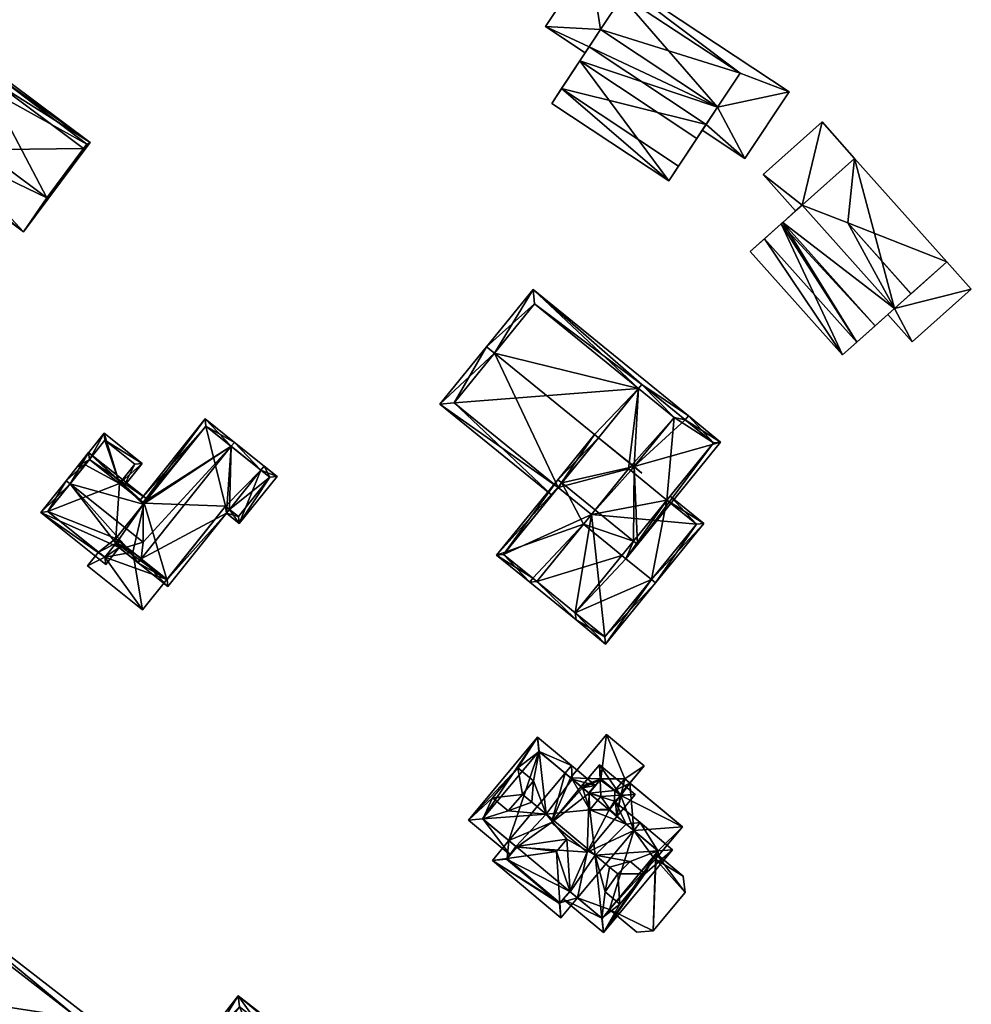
# Model space of a CAD drawing. Header units: inches. Extents: x 2685601 to 2690022, y 1235992 to 1239010.
# Tile 312 of 390: x 2689350 to 2689444, y 1237973 to 1238070. Entities that reach past the tile are written whole.
import ezdxf

# ---------------------------------------------------------------- set-up
doc = ezdxf.new("R2010")
doc.units = ezdxf.units.IN
doc.header["$MEASUREMENT"] = 0
doc.layers.add('Gebaeude Einzelhaus', color=10, linetype='Continuous')
doc.layers.add('Offenes Gebaeude', color=10, linetype='Continuous')

msp = doc.modelspace()

# ---------------------------------------------------------------- meshes
at = {"layer": 'Gebaeude Einzelhaus'}
mesh = msp.add_polyface(dxfattribs=at)
corners = [(2689403.711, 1238063.08, 511.556), (2689414.291, 1238053.968, 511.556), (2689415.26, 1238055.431, 511.556), (2689402.741, 1238061.616, 511.556), (2689417.975, 1238059.53, 514.296), (2689403.711, 1238063.08, 513.389), (2689415.26, 1238055.431, 513.389), (2689406.426, 1238067.18, 514.296), (2689419.106, 1238061.239, 514.674), (2689407.558, 1238068.888, 514.674), (2689405.511, 1238065.799, 511.556), (2689405.512, 1238065.799, 502.869), (2689402.741, 1238061.616, 502.869), (2689414.291, 1238053.968, 502.869), (2689417.061, 1238058.149, 502.869), (2689417.06, 1238058.15, 511.556), (2689406.048, 1238066.608, 510.654), (2689407.558, 1238068.888, 502.869), (2689406.426, 1238067.18, 510.792), (2689406.048, 1238066.608, 510.754), (2689407.558, 1238068.888, 510.907), (2689407.558, 1238068.888, 510.807), (2689417.596, 1238058.959, 510.654), (2689417.596, 1238058.959, 510.754), (2689417.975, 1238059.53, 510.792), (2689419.106, 1238061.239, 502.869), (2689419.106, 1238061.239, 510.807), (2689419.106, 1238061.239, 510.907)]
mesh.append_faces([[corners[k] for k in face] for face in [(7, 8, 9), (7, 4, 8), (7, 5, 4), (4, 5, 6), (3, 1, 0), (0, 1, 2)]], dxfattribs={"color": 13})
mesh.append_faces([[corners[k] for k in face] for face in [(17, 25, 11), (11, 25, 14), (25, 17, 26), (26, 17, 21), (9, 8, 20), (20, 8, 27), (4, 27, 8), (4, 24, 27), (22, 25, 26), (22, 14, 25), (4, 15, 24), (24, 15, 23), (23, 15, 22), (22, 15, 14), (4, 6, 15), (15, 6, 2), (6, 5, 2), (2, 5, 0), (17, 16, 21), (18, 7, 20), (20, 7, 9), (16, 10, 19), (19, 10, 18), (18, 10, 7), (7, 10, 5), (5, 10, 0), (17, 11, 16), (16, 11, 10), (14, 13, 11), (11, 13, 12), (2, 14, 15), (1, 13, 2), (2, 13, 14), (1, 3, 13), (13, 3, 12), (0, 12, 3), (0, 11, 12), (0, 10, 11)]], dxfattribs={"color": 41})
mesh = msp.add_polyface(dxfattribs=at)
corners = [(2689342.191, 1238055.639, 503.201), (2689342, 1238055.383, 503.105), (2689350.649, 1238048.943, 503.105), (2689356.582, 1238057.173, 506.158), (2689356.708, 1238057.079, 506.158), (2689343.209, 1238056.996, 503.712), (2689347.905, 1238063.634, 506.158), (2689345.508, 1238064.269, 505.88), (2689346.167, 1238064.929, 506.158), (2689346.041, 1238065.022, 506.158), (2689342.34, 1238064.791, 505.438), (2689345.373, 1238064.368, 505.88), (2689343.733, 1238066.741, 506.158), (2689345.886, 1238065.138, 506.158), (2689346.536, 1238065.722, 503.01), (2689357.22, 1238057.766, 503.01), (2689352.95, 1238052.3, 504.329), (2689344.45, 1238058.65, 504.334), (2689356.9, 1238057.6, 504.202), (2689348.242, 1238064.119, 503.991), (2689347.384, 1238062.886, 505.884), (2689352.95, 1238052.3, 496.646), (2689356.9, 1238057.6, 496.646), (2689348.242, 1238064.119, 496.646), (2689347.384, 1238062.886, 496.646), (2689347.384, 1238062.886, 503.767), (2689346.555, 1238063.497, 504.099), (2689346.555, 1238063.497, 496.646), (2689345.508, 1238064.269, 504.518), (2689344.45, 1238058.65, 496.646), (2689342.191, 1238055.639, 496.646), (2689344.45, 1238058.65, 503.71), (2689345.373, 1238064.368, 496.646), (2689344.039, 1238067.169, 496.646), (2689346.215, 1238065.631, 496.646), (2689340.01, 1238061.528, 496.646), (2689345.508, 1238064.269, 496.646), (2689337.944, 1238058.636, 496.646)]
mesh.append_faces([[corners[k] for k in face] for face in [(8, 7, 9), (6, 20, 8), (8, 20, 7), (14, 8, 9), (14, 19, 8), (8, 19, 6), (18, 4, 3), (14, 15, 19), (19, 15, 18), (18, 15, 4), (4, 16, 3), (16, 5, 17), (4, 2, 16), (16, 2, 5), (5, 2, 0), (0, 2, 1), (15, 3, 4), (14, 6, 15), (15, 6, 3), (14, 8, 6), (14, 9, 8), (10, 11, 12), (12, 11, 13), (5, 7, 10), (10, 7, 11), (7, 8, 9), (5, 6, 7), (7, 6, 8), (5, 3, 6), (0, 2, 5), (5, 2, 3), (3, 2, 4), (0, 1, 2)]], dxfattribs={"color": 13})
mesh.append_faces([[corners[k] for k in face] for face in [(35, 30, 37), (35, 29, 30), (29, 24, 21), (21, 24, 22), (22, 24, 23), (29, 27, 24), (29, 36, 27), (35, 32, 29), (29, 32, 36), (35, 33, 32), (32, 33, 34), (31, 16, 17), (31, 21, 16), (31, 29, 21), (5, 31, 17), (5, 29, 31), (5, 0, 29), (29, 0, 30), (7, 26, 28), (26, 25, 27), (27, 25, 24), (7, 20, 26), (26, 20, 25), (19, 20, 6), (23, 25, 19), (19, 25, 20), (23, 24, 25), (19, 22, 23), (19, 18, 22), (18, 21, 22), (3, 16, 18), (18, 16, 21)]], dxfattribs={"color": 41})
mesh = msp.add_polyface(dxfattribs=at)
corners = [(2689423.716, 1238048.253, 511.556), (2689431.428, 1238036.804, 511.556), (2689432.823, 1238038.049, 511.556), (2689422.321, 1238047.008, 511.556), (2689431.936, 1238049.819, 514.152), (2689432.614, 1238056.193, 510.86), (2689427.443, 1238051.578, 515.664), (2689441.72, 1238045.989, 510.86), (2689436.549, 1238041.374, 515.664), (2689438.175, 1238042.827, 514.152), (2689438.176, 1238042.828, 514.151), (2689425.367, 1238049.726, 513.275), (2689423.716, 1238048.253, 512.884), (2689432.823, 1238038.049, 512.884), (2689425.536, 1238049.876, 513.315), (2689436.548, 1238041.375, 513.766), (2689427.443, 1238051.578, 513.766), (2689425.367, 1238049.726, 511.556), (2689425.536, 1238049.876, 502.054), (2689425.367, 1238049.726, 502.054), (2689425.536, 1238049.876, 511.556), (2689422.321, 1238047.008, 502.054), (2689431.428, 1238036.804, 502.054), (2689434.643, 1238039.673, 502.054), (2689434.643, 1238039.673, 511.556), (2689436.548, 1238041.375, 510.46), (2689441.72, 1238045.989, 510.754), (2689436.549, 1238041.374, 510.36), (2689441.72, 1238045.989, 502.054), (2689441.72, 1238045.989, 510.654), (2689436.548, 1238041.375, 502.054), (2689432.614, 1238056.193, 510.754), (2689432.614, 1238056.193, 510.654), (2689432.614, 1238056.193, 502.054), (2689427.443, 1238051.578, 502.054), (2689427.443, 1238051.578, 510.36), (2689427.443, 1238051.578, 510.46), (2689426.794, 1238051, 510.323), (2689426.794, 1238051, 510.423), (2689435.9, 1238040.796, 510.323), (2689435.9, 1238040.796, 510.423)]
mesh.append_faces([[corners[k] for k in face] for face in [(14, 15, 16), (11, 13, 14), (14, 13, 15), (11, 12, 13), (10, 7, 4), (10, 9, 7), (4, 8, 9), (4, 6, 8), (5, 4, 7), (4, 5, 6), (3, 1, 0), (0, 1, 2)]], dxfattribs={"color": 13})
mesh.append_faces([[corners[k] for k in face] for face in [(18, 30, 23), (18, 34, 30), (15, 40, 25), (39, 30, 27), (39, 23, 30), (15, 24, 40), (40, 24, 39), (39, 24, 23), (15, 13, 24), (24, 13, 2), (13, 12, 2), (2, 12, 0), (11, 17, 12), (12, 17, 0), (14, 20, 11), (11, 20, 17), (34, 37, 35), (38, 16, 36), (37, 20, 38), (38, 20, 16), (16, 20, 14), (34, 18, 37), (37, 18, 20), (30, 33, 28), (30, 34, 33), (8, 6, 15), (15, 6, 16), (16, 5, 36), (36, 5, 31), (16, 6, 5), (33, 35, 32), (33, 34, 35), (32, 29, 33), (33, 29, 28), (31, 26, 32), (32, 26, 29), (31, 7, 26), (31, 5, 7), (30, 28, 27), (27, 28, 29), (9, 25, 7), (7, 25, 26), (9, 15, 25), (9, 8, 15), (23, 19, 18), (23, 22, 19), (19, 22, 21), (2, 23, 24), (1, 22, 2), (2, 22, 23), (1, 3, 22), (22, 3, 21), (0, 21, 3), (0, 19, 21), (0, 17, 19), (20, 18, 17), (17, 18, 19)]], dxfattribs={"color": 41})
mesh = msp.add_polyface(dxfattribs=at)
corners = [(2689403.374, 1238023.737, 506.076), (2689391.706, 1238031.943, 505.646), (2689402.743, 1238022.962, 505.646), (2689397.1, 1238036.988, 508.794), (2689396.325, 1238037.619, 508.794), (2689406.974, 1238028.954, 508.793), (2689407.362, 1238028.637, 508.794), (2689410.863, 1238025.79, 508.794), (2689411.637, 1238025.158, 508.793), (2689400.911, 1238043.255, 505.899), (2689411.318, 1238033.498, 506.297), (2689411.633, 1238033.885, 506.098), (2689416.224, 1238030.794, 505.899), (2689414.818, 1238030.649, 506.297), (2689415.909, 1238030.406, 506.098), (2689393.113, 1238032.088, 506.076), (2689401.056, 1238041.849, 506.297), (2689401.056, 1238041.849, 498.144), (2689411.318, 1238033.498, 498.144), (2689393.113, 1238032.088, 498.144), (2689403.374, 1238023.737, 498.144), (2689410.319, 1238025.574, 498.144), (2689414.818, 1238030.649, 498.144), (2689410.541, 1238025.394, 498.144), (2689406.653, 1238021.069, 498.144)]
mesh.append_faces([[corners[k] for k in face] for face in [(9, 16, 4), (4, 16, 3), (9, 11, 16), (16, 11, 10), (9, 12, 11), (11, 12, 14), (4, 15, 1), (1, 15, 2), (2, 15, 0), (4, 3, 15), (12, 11, 14), (10, 7, 13), (10, 6, 7), (10, 5, 6), (10, 3, 5), (12, 9, 11), (11, 9, 10), (10, 9, 3), (3, 9, 4), (7, 6, 8), (3, 0, 5), (5, 0, 6), (4, 1, 3), (3, 1, 0), (0, 1, 2)]], dxfattribs={"color": 13})
mesh.append_faces([[corners[k] for k in face] for face in [(20, 21, 24), (21, 22, 23), (20, 18, 21), (21, 18, 22), (20, 19, 18), (18, 19, 17), (19, 20, 15), (15, 20, 0), (3, 19, 15), (3, 17, 19), (3, 16, 17), (17, 10, 18), (17, 16, 10)]], dxfattribs={"color": 41})
mesh = msp.add_polyface(dxfattribs=at)
corners = [(2689419.406, 1238028.205, 505.899), (2689416.224, 1238030.794, 505.899), (2689415.909, 1238030.406, 506.098), (2689414.818, 1238030.649, 506.297), (2689411.633, 1238033.885, 506.098), (2689410.863, 1238025.79, 508.794), (2689411.318, 1238033.498, 506.297), (2689403.736, 1238024.182, 511.081), (2689407.362, 1238028.637, 508.794), (2689410.806, 1238018.429, 511.081), (2689411.194, 1238018.114, 511.081), (2689403.348, 1238024.498, 511.081), (2689406.974, 1238028.954, 508.793), (2689400.89, 1238014.778, 507.128), (2689397.294, 1238017.059, 506.91), (2689400.574, 1238014.39, 506.91), (2689405.871, 1238020.108, 510.293), (2689401.278, 1238014.462, 507.128), (2689409.662, 1238017.024, 510.293), (2689410.05, 1238016.708, 510.293), (2689418.703, 1238028.133, 506.098), (2689397.998, 1238017.131, 507.128), (2689411.633, 1238033.885, 498.144), (2689418.703, 1238028.133, 498.144), (2689411.318, 1238033.498, 498.144), (2689403.374, 1238023.737, 506.076), (2689397.998, 1238017.131, 498.144), (2689403.374, 1238023.737, 498.144), (2689401.278, 1238014.462, 498.144), (2689414.11, 1238022.489, 507.134), (2689414.11, 1238022.489, 498.144), (2689406.653, 1238021.069, 498.144), (2689414.818, 1238030.649, 498.144), (2689410.541, 1238025.394, 498.144)]
mesh.append_faces([[corners[k] for k in face] for face in [(10, 19, 9), (9, 19, 18), (14, 21, 15), (15, 21, 13), (14, 11, 21), (21, 11, 7), (11, 8, 7), (11, 12, 8), (0, 20, 1), (1, 20, 2), (0, 10, 20), (20, 10, 9), (9, 19, 10), (9, 18, 19), (7, 16, 9), (9, 16, 18), (16, 13, 17), (11, 14, 7), (7, 14, 16), (16, 14, 13), (13, 14, 15), (7, 8, 11), (11, 8, 12), (0, 5, 10), (10, 5, 9), (9, 5, 7), (7, 5, 8), (3, 4, 6), (0, 2, 5), (5, 2, 3), (3, 2, 4), (0, 1, 2)]], dxfattribs={"color": 13})
mesh.append_faces([[corners[k] for k in face] for face in [(33, 32, 30), (30, 32, 23), (23, 32, 22), (22, 32, 24), (26, 31, 28), (26, 27, 31), (29, 9, 18), (23, 20, 30), (30, 20, 29), (29, 20, 9), (13, 28, 17), (21, 26, 13), (13, 26, 28), (26, 25, 27), (25, 7, 8), (26, 21, 25), (25, 21, 7), (22, 24, 4), (4, 24, 6), (23, 2, 20), (23, 22, 2), (2, 22, 4)]], dxfattribs={"color": 41})
mesh = msp.add_polyface(dxfattribs=at)
corners = [(2689360.82, 1238017.859, 508.247), (2689361.954, 1238016.311, 509.763), (2689362.267, 1238016.702, 509.763), (2689359.703, 1238018.112, 507.403), (2689362.442, 1238018.324, 509.046), (2689371.135, 1238027.793, 509.763), (2689368.554, 1238030.498, 506.729), (2689371.448, 1238028.184, 509.763), (2689362.46, 1238022.243, 507.053), (2689362.459, 1238022.076, 507.138), (2689362.15, 1238022.49, 506.729), (2689359.798, 1238018.23, 507.403), (2689360.005, 1238018.512, 507.391), (2689364.889, 1238013.965, 506.729), (2689370.663, 1238021.186, 506.729), (2689370.976, 1238021.576, 506.729), (2689374.07, 1238025.445, 506.729), (2689374.383, 1238025.836, 506.729), (2689368.633, 1238029.795, 507.139), (2689364.81, 1238014.668, 507.133), (2689370.585, 1238021.889, 507.133), (2689371.935, 1238020.169, 506.096), (2689375.654, 1238024.82, 506.096), (2689370.975, 1238021.576, 506.729), (2689371.856, 1238020.871, 506.29), (2689374.951, 1238024.741, 506.29), (2689368.633, 1238029.795, 495.06), (2689374.071, 1238025.445, 495.06), (2689362.541, 1238022.178, 507.053), (2689362.541, 1238022.178, 495.06), (2689364.804, 1238014.672, 504.243), (2689364.81, 1238014.668, 495.06), (2689360.004, 1238018.511, 504.243), (2689364.804, 1238014.672, 495.06), (2689370.585, 1238021.889, 495.06), (2689370.976, 1238021.576, 495.06), (2689361.448, 1238017.357, 495.06), (2689360.004, 1238018.511, 495.06), (2689359.763, 1238018.705, 495.06), (2689370.975, 1238021.576, 495.06), (2689371.856, 1238020.871, 495.06), (2689374.951, 1238024.741, 495.06)]
mesh.append_faces([[corners[k] for k in face] for face in [(21, 25, 22), (22, 25, 17), (17, 25, 16), (14, 24, 21), (21, 24, 25), (14, 23, 24), (16, 22, 17), (14, 21, 23), (23, 21, 16), (16, 21, 22), (16, 7, 17), (16, 5, 7), (14, 20, 15), (1, 19, 13), (13, 19, 14), (14, 19, 20), (1, 2, 19), (8, 18, 9), (18, 7, 5), (18, 6, 7), (8, 10, 18), (18, 10, 6), (0, 11, 12), (0, 3, 11), (2, 1, 0), (0, 1, 3), (5, 16, 7), (7, 16, 17), (5, 15, 16), (2, 14, 5), (5, 14, 15), (1, 13, 2), (2, 13, 14), (3, 0, 11), (11, 0, 12), (8, 6, 10), (4, 5, 9), (9, 5, 8), (8, 5, 6), (6, 5, 7), (0, 2, 4), (4, 2, 5), (3, 1, 0), (0, 1, 2)]], dxfattribs={"color": 13})
mesh.append_faces([[corners[k] for k in face] for face in [(27, 41, 39), (39, 41, 40), (25, 27, 16), (25, 41, 27), (25, 24, 41), (41, 24, 40), (23, 39, 24), (24, 39, 40), (29, 37, 38), (29, 36, 37), (29, 33, 36), (29, 34, 33), (33, 34, 31), (34, 27, 35), (29, 26, 34), (34, 26, 27), (34, 15, 20), (34, 35, 15), (20, 19, 34), (34, 19, 31), (31, 30, 33), (30, 0, 32), (32, 0, 12), (31, 19, 30), (30, 19, 0), (0, 19, 2), (28, 26, 29), (9, 18, 28), (28, 18, 26), (16, 18, 5), (27, 26, 16), (16, 26, 18)]], dxfattribs={"color": 41})
mesh = msp.add_polyface(dxfattribs=at)
corners = [(2689360.117, 1238024.117, 504.257), (2689362.345, 1238026.103, 502.81), (2689358.606, 1238029.091, 502.81), (2689360.507, 1238023.804, 504.257), (2689357.16, 1238026.481, 504.258), (2689356.04, 1238025.883, 504.831), (2689356.431, 1238025.57, 504.831), (2689358.685, 1238028.389, 503.056), (2689361.643, 1238026.024, 503.056), (2689358.685, 1238028.389, 495.06), (2689361.643, 1238026.024, 495.06), (2689357.159, 1238026.482, 495.06), (2689360.117, 1238024.117, 495.06)]
mesh.append_faces([[corners[k] for k in face] for face in [(5, 4, 6), (8, 3, 0), (7, 1, 8), (8, 1, 3), (5, 2, 4), (4, 2, 7), (7, 2, 1), (4, 5, 6), (0, 2, 4), (4, 2, 5), (3, 1, 0), (0, 1, 2)]], dxfattribs={"color": 13})
mesh.append_faces([[corners[k] for k in face] for face in [(10, 12, 9), (9, 12, 11), (10, 8, 12), (12, 8, 0), (7, 11, 4), (7, 9, 11), (7, 8, 9), (9, 8, 10)]], dxfattribs={"color": 41})
mesh = msp.add_polyface(dxfattribs=at)
corners = [(2689361.938, 1238016.325, 507.956), (2689362.25, 1238016.715, 508.246), (2689360.82, 1238017.859, 508.247), (2689355.242, 1238024.083, 509.046), (2689362.442, 1238018.324, 509.046), (2689360.084, 1238017.808, 507.956), (2689352.358, 1238021.276, 506.729), (2689354.851, 1238024.395, 509.046), (2689358.77, 1238016.148, 506.729), (2689362.541, 1238022.178, 507.053), (2689362.853, 1238022.569, 506.729), (2689357.081, 1238027.184, 506.729), (2689362.459, 1238022.076, 507.138), (2689357.16, 1238026.481, 507.053), (2689362.46, 1238022.243, 507.053), (2689353.06, 1238021.355, 507.019), (2689358.69, 1238016.853, 507.019), (2689359.798, 1238018.23, 508.044), (2689360.004, 1238018.511, 508.246), (2689360.117, 1238024.117, 504.257), (2689362.541, 1238022.178, 495.06), (2689360.117, 1238024.117, 495.06), (2689357.16, 1238026.481, 504.258), (2689356.744, 1238025.96, 495.06), (2689353.06, 1238021.355, 495.06), (2689357.159, 1238026.482, 495.06), (2689358.051, 1238017.364, 504.243), (2689358.051, 1238017.364, 495.06), (2689358.69, 1238016.853, 504.243), (2689359.798, 1238018.23, 507.403), (2689359.798, 1238018.23, 504.243), (2689360.005, 1238018.512, 507.391), (2689360.004, 1238018.511, 504.243), (2689359.798, 1238018.23, 495.06), (2689358.69, 1238016.853, 495.06), (2689359.763, 1238018.705, 495.06), (2689360.004, 1238018.511, 495.06)]
mesh.append_faces([[corners[k] for k in face] for face in [(5, 2, 0), (0, 2, 1), (5, 18, 2), (5, 17, 18), (6, 16, 8), (8, 16, 5), (5, 16, 17), (7, 15, 6), (6, 15, 16), (7, 3, 15), (14, 10, 9), (14, 13, 10), (10, 13, 11), (11, 13, 7), (7, 13, 3), (12, 3, 4), (9, 11, 12), (12, 11, 3), (3, 11, 7), (9, 10, 11), (5, 6, 8), (5, 3, 6), (6, 3, 7), (0, 2, 5), (5, 2, 3), (3, 2, 4), (0, 1, 2)]], dxfattribs={"color": 13})
mesh.append_faces([[corners[k] for k in face] for face in [(33, 35, 36), (35, 21, 20), (21, 23, 25), (35, 24, 21), (21, 24, 23), (33, 27, 35), (35, 27, 24), (33, 34, 27), (31, 2, 18), (31, 30, 32), (31, 29, 30), (31, 17, 29), (31, 18, 17), (29, 16, 30), (30, 16, 28), (29, 17, 16), (16, 26, 28), (26, 24, 27), (16, 15, 26), (26, 15, 24), (22, 3, 13), (22, 15, 3), (22, 24, 15), (25, 23, 22), (22, 23, 24), (14, 19, 13), (13, 19, 22), (19, 20, 21), (14, 9, 19), (19, 9, 20)]], dxfattribs={"color": 41})
mesh = msp.add_polyface(dxfattribs=at)
corners = [(2689414.11, 1238022.489, 507.134), (2689417.738, 1238020.181, 506.91), (2689414.426, 1238022.877, 506.91), (2689412.588, 1238014.643, 510.293), (2689412.975, 1238014.328, 510.293), (2689410.05, 1238016.708, 510.293), (2689409.662, 1238017.024, 510.293), (2689405.871, 1238020.108, 510.293), (2689401.278, 1238014.463, 507.128), (2689405.068, 1238011.378, 507.128), (2689405.14, 1238010.674, 506.91), (2689408.065, 1238008.294, 506.91), (2689400.574, 1238014.39, 506.91), (2689400.89, 1238014.778, 507.128), (2689417.034, 1238020.109, 507.134), (2689407.993, 1238008.998, 507.128), (2689407.993, 1238008.998, 498.144), (2689417.034, 1238020.109, 498.144), (2689414.11, 1238022.489, 498.144), (2689401.278, 1238014.463, 498.144), (2689405.068, 1238011.378, 498.144), (2689406.653, 1238021.069, 498.144), (2689410.541, 1238025.394, 498.144), (2689410.319, 1238025.574, 498.144)]
mesh.append_faces([[corners[k] for k in face] for face in [(8, 12, 13), (9, 10, 8), (8, 10, 12), (9, 15, 10), (10, 15, 11), (11, 15, 4), (4, 15, 3), (4, 14, 1), (1, 14, 2), (2, 14, 0), (4, 3, 14), (3, 11, 4), (10, 8, 12), (12, 8, 13), (6, 9, 5), (5, 9, 3), (3, 9, 11), (11, 9, 10), (10, 9, 8), (6, 8, 9), (6, 7, 8), (3, 0, 5), (5, 0, 6), (4, 1, 3), (3, 1, 0), (0, 1, 2)]], dxfattribs={"color": 13})
mesh.append_faces([[corners[k] for k in face] for face in [(18, 21, 22), (22, 21, 23), (21, 20, 19), (21, 16, 20), (18, 17, 21), (21, 17, 16), (9, 16, 15), (8, 20, 9), (9, 20, 16), (8, 19, 20), (0, 14, 18), (18, 14, 17), (14, 3, 17), (17, 3, 16), (16, 3, 15)]], dxfattribs={"color": 41})
mesh = msp.add_polyface(dxfattribs=at)
corners = [(2689358.69, 1238016.853, 504.243), (2689358.051, 1238017.364, 504.243), (2689356.964, 1238016.004, 504.243), (2689362.396, 1238011.66, 504.243), (2689364.804, 1238014.672, 504.243), (2689359.798, 1238018.23, 504.243), (2689360.004, 1238018.511, 504.243), (2689356.964, 1238016.004, 495.06), (2689358.051, 1238017.364, 495.06), (2689362.396, 1238011.66, 495.06), (2689364.804, 1238014.672, 495.06), (2689361.448, 1238017.357, 495.06), (2689358.69, 1238016.853, 495.06), (2689359.798, 1238018.23, 495.06), (2689360.004, 1238018.511, 495.06)]
mesh.append_faces([[corners[k] for k in face] for face in [(0, 4, 5), (5, 4, 6), (0, 3, 4), (0, 2, 3), (0, 1, 2)]], dxfattribs={"color": 13})
mesh.append_faces([[corners[k] for k in face] for face in [(9, 11, 10), (11, 13, 14), (8, 12, 7), (7, 12, 9), (9, 12, 11), (11, 12, 13), (9, 10, 3), (3, 10, 4), (3, 2, 9), (9, 2, 7), (7, 1, 8), (7, 2, 1)]], dxfattribs={"color": 41})
mesh = msp.add_polyface(dxfattribs=at)
corners = [(2689401.479, 1237997.711, 496.396), (2689398.522, 1237988.907, 496.396), (2689395.935, 1237991.066, 496.396), (2689404.07, 1237995.555, 496.396), (2689395.935, 1237991.066, 509.728), (2689401.479, 1237997.711, 509.728), (2689401.51, 1237997.685, 509.762), (2689404.07, 1237995.555, 508.901), (2689404.764, 1237994.977, 509.75), (2689396.916, 1237993.12, 510.924), (2689399.401, 1237996.099, 509.263), (2689396.916, 1237993.12, 509.263), (2689399.401, 1237996.099, 510.924), (2689400.945, 1237994.811, 510.924), (2689398.46, 1237991.832, 510.924), (2689402.724, 1237990.708, 496.396), (2689404.708, 1237996.32, 508.901), (2689401.351, 1237999.12, 508.901), (2689394.526, 1237990.939, 508.901), (2689399.868, 1237993.469, 511.935), (2689400.783, 1237992.706, 511.935), (2689402.194, 1237991.529, 513.452), (2689404.767, 1237994.98, 509.754), (2689395.955, 1237991.049, 509.75)]
mesh.append_faces([[corners[k] for k in face] for face in [(16, 6, 17), (17, 4, 18), (6, 5, 17), (17, 5, 4), (12, 19, 13), (13, 19, 20), (19, 14, 20), (19, 9, 14), (12, 9, 19), (6, 16, 17), (6, 21, 22), (13, 6, 10), (10, 6, 17), (14, 21, 20), (20, 21, 13), (13, 21, 6), (23, 14, 11), (14, 23, 21), (10, 18, 11), (18, 10, 17), (11, 18, 23)]], dxfattribs={"color": 13})
mesh.append_faces([[corners[k] for k in face] for face in [(0, 1, 2), (0, 3, 1), (4, 5, 2), (2, 5, 0), (6, 7, 5), (5, 7, 0), (0, 7, 3), (6, 8, 7), (9, 10, 11), (9, 12, 10), (12, 13, 10), (14, 9, 11), (15, 1, 3)]], dxfattribs={"color": 41})
mesh = msp.add_polyface(dxfattribs=at)
corners = [(2689409.571, 1237993.341, 505.014), (2689408.4, 1237991.938, 505.014), (2689409.168, 1237991.297, 505.014), (2689410.83, 1237989.91, 505.014), (2689415.633, 1237990.261, 505.014), (2689413.255, 1237987.886, 505.014), (2689413.277, 1237987.437, 505.014), (2689413.043, 1237987.632, 505.014), (2689409.941, 1237995.009, 505.014), (2689408.969, 1237993.844, 505.014), (2689407.598, 1237994.988, 503.581), (2689408.969, 1237993.844, 503.581), (2689409.941, 1237995.009, 503.581), (2689411.854, 1237996.266, 503.581), (2689410.45, 1237994.584, 503.581), (2689408.149, 1237999.356, 503.581), (2689404.606, 1237995.109, 503.581), (2689405.662, 1237994.23, 503.581), (2689405.794, 1237994.12, 503.581), (2689406.426, 1237993.584, 503.581), (2689413.043, 1237987.632, 505.941), (2689412.741, 1237980.02, 505.941), (2689415.89, 1237983.793, 505.941), (2689408.443, 1237982.119, 505.941), (2689411.136, 1237979.871, 505.941), (2689415.719, 1237985.4, 505.941), (2689415.633, 1237990.261, 496.396), (2689410.45, 1237994.584, 496.396), (2689413.277, 1237987.437, 496.396), (2689413.255, 1237987.886, 496.396), (2689410.83, 1237989.91, 496.396), (2689412.757, 1237987.289, 496.396), (2689412.99, 1237987.094, 496.396), (2689409.571, 1237993.341, 496.396), (2689409.168, 1237991.297, 496.396), (2689409.04, 1237992.705, 496.396), (2689408.4, 1237991.938, 496.396), (2689408.969, 1237993.844, 496.396), (2689409.941, 1237995.009, 496.396), (2689409.478, 1237993.419, 499.041), (2689411.854, 1237996.266, 496.396), (2689408.149, 1237999.356, 496.396), (2689404.606, 1237995.109, 496.396), (2689407.598, 1237994.988, 496.396), (2689405.794, 1237994.12, 496.396), (2689406.426, 1237993.584, 496.396), (2689405.662, 1237994.23, 496.396), (2689408.443, 1237982.119, 496.396), (2689411.136, 1237979.871, 496.396), (2689412.741, 1237980.02, 496.396), (2689415.89, 1237983.793, 496.396), (2689415.719, 1237985.4, 496.396)]
mesh.append_faces([[corners[k] for k in face] for face in [(20, 22, 25), (24, 21, 23), (23, 21, 20), (20, 21, 22), (10, 18, 19), (10, 17, 18), (10, 16, 17), (10, 15, 16), (10, 12, 15), (15, 12, 13), (13, 12, 14), (10, 11, 12), (0, 8, 9), (0, 4, 8), (4, 5, 6), (6, 5, 7), (0, 3, 4), (4, 3, 5), (0, 2, 3), (0, 1, 2)]], dxfattribs={"color": 13})
mesh.append_faces([[corners[k] for k in face] for face in [(51, 32, 28), (32, 47, 31), (32, 49, 47), (47, 49, 48), (51, 50, 32), (32, 50, 49), (20, 6, 7), (6, 51, 28), (20, 25, 6), (6, 25, 51), (25, 22, 51), (51, 22, 50), (22, 21, 50), (50, 21, 49), (21, 24, 49), (49, 24, 48), (48, 24, 47), (47, 24, 23), (42, 43, 46), (46, 43, 44), (44, 43, 45), (43, 38, 37), (38, 40, 27), (42, 41, 43), (43, 41, 38), (38, 41, 40), (16, 15, 42), (42, 15, 41), (15, 13, 41), (41, 13, 40), (40, 39, 27), (40, 13, 39), (39, 13, 14), (27, 37, 38), (27, 33, 37), (33, 34, 35), (35, 34, 36), (27, 30, 33), (33, 30, 34), (29, 28, 31), (31, 28, 32), (27, 26, 30), (30, 26, 29), (29, 26, 28), (26, 4, 28), (28, 4, 6), (9, 8, 11), (11, 8, 12), (8, 14, 12), (14, 26, 27), (8, 4, 14), (14, 4, 26)]], dxfattribs={"color": 41})
mesh = msp.add_polyface(dxfattribs=at)
corners = [(2689401.51, 1237997.685, 509.762), (2689405.794, 1237994.12, 509.756), (2689404.764, 1237994.977, 509.75), (2689405.794, 1237994.12, 509.749), (2689406.388, 1237993.616, 509.754), (2689406.395, 1237993.611, 509.762), (2689402.724, 1237990.708, 496.396), (2689404.606, 1237995.109, 496.396), (2689405.662, 1237994.23, 496.396), (2689404.07, 1237995.555, 496.396), (2689405.794, 1237994.12, 509.055), (2689404.606, 1237995.109, 503.581), (2689405.662, 1237994.23, 508.901), (2689405.662, 1237994.23, 503.581), (2689404.07, 1237995.555, 508.901), (2689406.426, 1237993.584, 496.396), (2689405.794, 1237994.12, 496.396), (2689406.426, 1237993.584, 509.754), (2689406.426, 1237993.584, 503.581), (2689405.794, 1237994.12, 503.581), (2689405.796, 1237994.123, 509.753), (2689406.428, 1237993.587, 509.759), (2689404.767, 1237994.98, 509.754), (2689404.708, 1237996.32, 508.901), (2689406.511, 1237991.945, 510.798), (2689402.194, 1237991.529, 513.452), (2689407.067, 1237994.352, 508.901)]
mesh.append_faces([[corners[k] for k in face] for face in [(5, 20, 21), (22, 0, 23), (5, 1, 20), (20, 1, 22), (22, 1, 0), (0, 22, 23), (22, 24, 20), (22, 25, 24), (26, 2, 23), (26, 3, 2), (23, 2, 14), (23, 14, 2), (3, 26, 2), (2, 26, 23)]], dxfattribs={"color": 13})
mesh.append_faces([[corners[k] for k in face] for face in [(0, 1, 2), (2, 1, 3), (4, 1, 5), (4, 3, 1), (6, 7, 8), (6, 9, 7), (4, 10, 3), (11, 12, 13), (12, 3, 10), (12, 2, 3), (11, 14, 12), (12, 14, 2), (7, 9, 11), (11, 9, 14), (15, 6, 16), (16, 6, 8), (17, 10, 4), (10, 18, 19), (12, 19, 13), (12, 10, 19)]], dxfattribs={"color": 41})
mesh = msp.add_polyface(dxfattribs=at)
corners = [(2689408.969, 1237993.844, 496.396), (2689406.426, 1237993.584, 496.396), (2689407.598, 1237994.988, 496.396), (2689408.948, 1237992.783, 496.396), (2689408.4, 1237991.938, 496.396), (2689406.426, 1237993.584, 509.754), (2689406.395, 1237993.611, 509.762), (2689406.426, 1237993.584, 509.762), (2689406.426, 1237993.584, 509.798), (2689406.388, 1237993.616, 509.754), (2689406.426, 1237993.584, 503.581), (2689405.794, 1237994.12, 509.055), (2689407.598, 1237994.988, 509.715), (2689407.598, 1237994.988, 503.581), (2689407.532, 1237994.909, 509.799), (2689408.969, 1237993.844, 505.014), (2689406.428, 1237993.587, 509.759), (2689405.796, 1237994.123, 509.753), (2689406.511, 1237991.945, 510.798), (2689408.402, 1237991.94, 509.758), (2689408.465, 1237992.016, 509.674), (2689407.067, 1237994.352, 508.901), (2689405.794, 1237994.12, 509.749), (2689407.47, 1237996.396, 508.901), (2689405.662, 1237994.23, 508.901), (2689407.601, 1237993.253, 510.798)]
mesh.append_faces([[corners[k] for k in face] for face in [(6, 16, 7), (17, 6, 16), (16, 6, 7), (17, 18, 6), (18, 19, 20), (9, 21, 5), (9, 22, 21), (5, 21, 9), (9, 21, 22), (23, 12, 14), (11, 14, 9), (9, 14, 6), (6, 14, 8), (11, 24, 14), (14, 24, 23), (20, 25, 18), (14, 6, 25), (25, 6, 18), (14, 9, 6), (14, 11, 9), (14, 24, 11), (14, 23, 24)]], dxfattribs={"color": 13})
mesh.append_faces([[corners[k] for k in face] for face in [(0, 1, 2), (3, 4, 1), (5, 6, 7), (7, 6, 8), (5, 9, 6), (5, 10, 11), (5, 12, 10), (10, 12, 13), (7, 14, 5), (5, 14, 12), (7, 8, 14), (12, 15, 13)]], dxfattribs={"color": 41})
mesh = msp.add_polyface(dxfattribs=at)
corners = [(2689408.4, 1237991.938, 509.754), (2689408.402, 1237991.94, 509.758), (2689408.4, 1237991.938, 509.761), (2689408.461, 1237992.011, 509.674), (2689408.465, 1237992.016, 509.674), (2689408.4, 1237991.938, 509.674), (2689409.168, 1237991.297, 508.901), (2689408.948, 1237992.783, 496.396), (2689409.571, 1237993.341, 496.396), (2689409.041, 1237992.706, 496.396), (2689408.969, 1237993.844, 496.396), (2689406.426, 1237993.584, 496.396), (2689409.04, 1237992.705, 496.396), (2689408.4, 1237991.938, 496.396), (2689407.598, 1237994.988, 503.581), (2689408.969, 1237993.844, 505.014), (2689408.969, 1237993.844, 503.581), (2689407.598, 1237994.988, 509.715), (2689409.571, 1237993.341, 509.673), (2689409.571, 1237993.341, 505.014), (2689409.529, 1237993.376, 509.716), (2689408.4, 1237991.938, 505.014), (2689409.041, 1237992.706, 508.901), (2689410.101, 1237990.518, 509.754), (2689410.98, 1237993.469, 508.901), (2689407.47, 1237996.396, 508.901), (2689407.601, 1237993.253, 510.798), (2689407.532, 1237994.909, 509.799)]
mesh.append_faces([[corners[k] for k in face] for face in [(22, 23, 3), (3, 23, 22), (18, 6, 4), (4, 6, 3), (3, 6, 5), (18, 24, 6), (18, 20, 24), (24, 20, 25), (25, 20, 17), (6, 3, 5), (6, 4, 3), (6, 20, 4), (4, 20, 26), (6, 24, 20), (20, 27, 26), (24, 25, 20), (20, 25, 27)]], dxfattribs={"color": 13})
mesh.append_faces([[corners[k] for k in face] for face in [(0, 1, 2), (0, 3, 1), (1, 3, 4), (0, 5, 3), (0, 6, 5), (7, 8, 9), (7, 10, 8), (7, 11, 10), (7, 12, 13), (14, 15, 16), (17, 18, 15), (15, 18, 19), (17, 20, 18), (4, 19, 18), (3, 21, 4), (4, 21, 19), (3, 5, 21), (21, 5, 6)]], dxfattribs={"color": 41})
mesh = msp.add_polyface(dxfattribs=at)
corners = [(2689404.562, 1237983.869, 509.75), (2689405.287, 1237983.264, 508.901), (2689407.691, 1237981.258, 509.749), (2689407.711, 1237981.241, 496.396), (2689405.287, 1237983.264, 496.396), (2689398.299, 1237987.078, 496.396), (2689404.519, 1237983.905, 496.396), (2689403.526, 1237982.715, 496.396), (2689406.234, 1237987.779, 496.396), (2689399.29, 1237988.266, 496.396), (2689402.724, 1237990.708, 496.396), (2689404.519, 1237983.905, 509.75), (2689404.519, 1237983.905, 509.8), (2689403.526, 1237982.715, 509.754), (2689403.56, 1237982.756, 509.8), (2689406.426, 1237993.584, 496.396), (2689403.878, 1237983.137, 508.901), (2689402.194, 1237991.529, 513.452), (2689404.242, 1237989.041, 512.945), (2689407.045, 1237987.481, 513.452), (2689399.215, 1237988.329, 509.749), (2689406.511, 1237991.945, 510.798), (2689403.654, 1237981.306, 508.901), (2689403.233, 1237987.831, 512.945), (2689398.363, 1237987.155, 509.84)]
mesh.append_faces([[corners[k] for k in face] for face in [(2, 16, 0), (0, 16, 11), (2, 0, 16), (16, 0, 11), (17, 18, 19), (19, 18, 0), (17, 20, 18), (21, 17, 19), (0, 14, 12), (0, 1, 14), (14, 1, 22), (22, 13, 14), (14, 0, 23), (23, 0, 18), (14, 1, 0), (14, 22, 1), (24, 14, 23), (20, 23, 18)]], dxfattribs={"color": 13})
mesh.append_faces([[corners[k] for k in face] for face in [(0, 1, 2), (3, 1, 4), (5, 6, 7), (6, 8, 4), (6, 9, 8), (8, 9, 10), (11, 0, 12), (11, 1, 0), (11, 6, 1), (1, 6, 4), (13, 11, 14), (14, 11, 12), (13, 7, 11), (11, 7, 6), (13, 5, 7), (15, 8, 10)]], dxfattribs={"color": 41})
mesh = msp.add_polyface(dxfattribs=at)
corners = [(2689412.757, 1237987.289, 496.396), (2689410.83, 1237989.91, 496.396), (2689413.255, 1237987.886, 496.396), (2689410.83, 1237989.91, 508.901), (2689413.255, 1237987.886, 505.014), (2689410.83, 1237989.91, 505.014), (2689413.255, 1237987.886, 509.727), (2689413.222, 1237987.913, 509.762), (2689410.101, 1237990.518, 509.754), (2689408.4, 1237991.938, 509.761), (2689408.4, 1237991.938, 509.754), (2689413.043, 1237987.632, 505.941), (2689413.043, 1237987.632, 505.014), (2689406.234, 1237987.779, 496.396), (2689409.168, 1237991.297, 496.396), (2689409.168, 1237991.297, 508.901), (2689409.168, 1237991.297, 505.014), (2689406.426, 1237993.584, 496.396), (2689408.4, 1237991.938, 496.396), (2689408.4, 1237991.938, 505.014), (2689411.47, 1237990.678, 508.901), (2689414.664, 1237988.014, 508.901), (2689410.103, 1237990.521, 509.758), (2689408.402, 1237991.94, 509.758), (2689410.497, 1237986.841, 510.924), (2689407.045, 1237987.481, 513.452), (2689406.511, 1237991.945, 510.798), (2689411.471, 1237990.678, 508.901), (2689409.041, 1237992.706, 508.901), (2689408.461, 1237992.011, 509.674)]
mesh.append_faces([[corners[k] for k in face] for face in [(7, 20, 21), (7, 22, 20), (7, 9, 22), (22, 9, 23), (21, 6, 7), (24, 7, 25), (26, 22, 23), (22, 7, 20), (20, 7, 21), (26, 25, 22), (22, 25, 7), (27, 8, 28), (29, 8, 10), (3, 8, 27), (27, 8, 3), (28, 8, 27), (29, 10, 8)]], dxfattribs={"color": 13})
mesh.append_faces([[corners[k] for k in face] for face in [(0, 1, 2), (3, 4, 5), (3, 6, 4), (3, 7, 6), (3, 8, 7), (7, 8, 9), (9, 8, 10), (6, 11, 4), (4, 11, 12), (1, 13, 14), (8, 15, 10), (8, 3, 15), (15, 3, 16), (16, 3, 5), (17, 18, 13), (13, 18, 14), (19, 15, 16)]], dxfattribs={"color": 41})
mesh = msp.add_polyface(dxfattribs=at)
corners = [(2689395.935, 1237991.066, 509.728), (2689398.522, 1237988.907, 508.901), (2689395.955, 1237991.049, 509.75), (2689399.215, 1237988.329, 509.749), (2689395.935, 1237991.066, 496.396), (2689398.522, 1237988.907, 496.396), (2689398.299, 1237987.078, 496.396), (2689399.29, 1237988.266, 496.396), (2689404.519, 1237983.905, 496.396), (2689402.724, 1237990.708, 496.396), (2689403.526, 1237982.715, 509.754), (2689398.299, 1237987.078, 509.755), (2689399.29, 1237988.266, 509.749), (2689398.363, 1237987.155, 509.84), (2689399.29, 1237988.266, 509.84), (2689398.65, 1237987.499, 508.901), (2689394.526, 1237990.939, 508.901), (2689402.194, 1237991.529, 513.452), (2689396.89, 1237986.95, 508.901), (2689403.654, 1237981.306, 508.901), (2689403.56, 1237982.756, 509.8), (2689403.233, 1237987.831, 512.945)]
mesh.append_faces([[corners[k] for k in face] for face in [(12, 15, 3), (3, 15, 2), (2, 15, 16), (16, 0, 2), (2, 3, 17), (16, 15, 2), (2, 15, 3), (3, 15, 12), (18, 10, 19), (13, 11, 18), (18, 11, 10), (13, 3, 14), (18, 1, 13), (13, 1, 3), (13, 18, 20), (20, 18, 19), (13, 1, 18), (13, 3, 1), (13, 21, 3)]], dxfattribs={"color": 13})
mesh.append_faces([[corners[k] for k in face] for face in [(0, 1, 2), (2, 1, 3), (0, 4, 1), (1, 4, 5), (6, 7, 8), (9, 7, 5), (10, 11, 6), (12, 13, 14), (12, 11, 13), (12, 6, 11), (12, 7, 6), (3, 12, 14), (3, 1, 12), (12, 1, 7), (7, 1, 5)]], dxfattribs={"color": 41})
mesh = msp.add_polyface(dxfattribs=at)
corners = [(2689408.443, 1237982.119, 496.396), (2689410.83, 1237989.91, 496.396), (2689412.757, 1237987.289, 496.396), (2689405.287, 1237983.264, 496.396), (2689407.711, 1237981.241, 496.396), (2689413.255, 1237987.886, 509.727), (2689408.443, 1237982.119, 505.941), (2689413.043, 1237987.632, 505.941), (2689407.711, 1237981.241, 509.727), (2689407.691, 1237981.258, 509.749), (2689405.287, 1237983.264, 508.901), (2689410.497, 1237986.841, 510.924), (2689411.944, 1237985.635, 510.924), (2689411.944, 1237985.635, 509.368), (2689409.46, 1237982.656, 509.367), (2689409.46, 1237982.656, 510.924), (2689408.013, 1237983.863, 510.924), (2689406.234, 1237987.779, 496.396), (2689407.839, 1237979.833, 508.901), (2689414.664, 1237988.014, 508.901), (2689403.878, 1237983.137, 508.901), (2689409.274, 1237985.621, 511.935), (2689408.456, 1237986.304, 511.935), (2689407.045, 1237987.481, 513.452), (2689413.222, 1237987.913, 509.762), (2689404.562, 1237983.869, 509.75)]
mesh.append_faces([[corners[k] for k in face] for face in [(18, 5, 19), (9, 8, 18), (18, 8, 5), (18, 20, 9), (21, 11, 22), (21, 12, 11), (15, 12, 21), (15, 21, 16), (16, 21, 22), (14, 18, 13), (16, 9, 14), (14, 9, 18), (11, 23, 22), (22, 23, 16), (16, 23, 9), (24, 11, 13), (19, 13, 18), (13, 19, 24), (9, 20, 18), (23, 25, 9)]], dxfattribs={"color": 13})
mesh.append_faces([[corners[k] for k in face] for face in [(0, 1, 2), (0, 3, 1), (0, 4, 3), (5, 6, 7), (6, 4, 0), (5, 8, 6), (6, 8, 4), (9, 10, 8), (8, 10, 4), (11, 12, 13), (12, 14, 13), (12, 15, 14), (15, 16, 14), (3, 17, 1)]], dxfattribs={"color": 41})
mesh = msp.add_polyface(dxfattribs=at)
corners = [(2689352.187, 1237966.524, 504.819), (2689329.644, 1237975.175, 500.142), (2689348.52, 1237960.561, 500.142), (2689334.497, 1237980.219, 504.819), (2689333.905, 1237980.678, 504.819), (2689352.78, 1237966.065, 504.819), (2689357.029, 1237971.553, 500.142), (2689338.153, 1237986.165, 500.142), (2689348.386, 1237961.614, 500.646), (2689355.976, 1237971.419, 500.648), (2689338.286, 1237985.113, 500.648), (2689330.696, 1237975.309, 500.646), (2689338.286, 1237985.113, 488.911), (2689355.976, 1237971.419, 488.911), (2689330.696, 1237975.309, 488.911), (2689348.386, 1237961.614, 488.911)]
mesh.append_faces([[corners[k] for k in face] for face in [(11, 8, 1), (3, 11, 4), (10, 3, 4), (4, 11, 1), (9, 10, 7), (7, 10, 4), (6, 9, 7), (8, 0, 5), (5, 0, 9), (5, 9, 6), (1, 8, 2), (2, 8, 5), (0, 7, 3), (3, 7, 4), (5, 6, 0), (0, 6, 7), (0, 2, 5), (4, 1, 3), (3, 1, 0), (0, 1, 2)]], dxfattribs={"color": 13})
mesh.append_faces([[corners[k] for k in face] for face in [(13, 15, 14), (13, 14, 12), (8, 15, 13), (8, 13, 0), (0, 13, 9), (14, 15, 11), (11, 15, 8), (12, 14, 11), (3, 12, 11), (10, 12, 3), (13, 12, 9), (9, 12, 10)]], dxfattribs={"color": 41})
mesh = msp.add_polyface(dxfattribs=at)
corners = [(2689385.847, 1237953.943, 507.664), (2689363.304, 1237962.594, 502.986), (2689382.18, 1237947.98, 502.986), (2689368.157, 1237967.638, 507.664), (2689367.565, 1237968.096, 507.664), (2689386.44, 1237953.484, 507.664), (2689390.689, 1237958.971, 502.986), (2689371.813, 1237973.584, 502.986), (2689382.046, 1237949.033, 503.491), (2689364.356, 1237962.728, 503.49), (2689389.636, 1237958.838, 503.491), (2689371.946, 1237972.531, 503.492), (2689371.946, 1237972.531, 491.688), (2689389.636, 1237958.838, 491.688), (2689364.356, 1237962.728, 491.688), (2689382.046, 1237949.033, 491.688)]
mesh.append_faces([[corners[k] for k in face] for face in [(3, 9, 4), (11, 3, 4), (10, 11, 7), (7, 11, 4), (6, 10, 7), (8, 0, 5), (5, 0, 10), (5, 10, 6), (2, 8, 5), (9, 8, 1), (4, 9, 1), (1, 8, 2), (0, 7, 3), (3, 7, 4), (5, 6, 0), (0, 6, 7), (0, 2, 5), (4, 1, 3), (3, 1, 0), (0, 1, 2)]], dxfattribs={"color": 13})
mesh.append_faces([[corners[k] for k in face] for face in [(12, 15, 14), (13, 15, 12), (8, 15, 13), (8, 13, 0), (0, 13, 10), (14, 15, 9), (9, 15, 8), (12, 14, 9), (3, 12, 9), (11, 12, 3), (13, 12, 10), (10, 12, 11)]], dxfattribs={"color": 41})
at = {"layer": 'Offenes Gebaeude'}
mesh = msp.add_polyface(dxfattribs=at)
corners = [(2689421.32, 1238064.581, 511.132), (2689426.154, 1238062.759, 511.196), (2689406.489, 1238075.784, 511.196), (2689419.106, 1238061.239, 510.907), (2689421.795, 1238056.178, 510.754), (2689407.558, 1238068.888, 510.907), (2689402.13, 1238069.203, 510.754), (2689409.771, 1238072.23, 511.132), (2689406.426, 1238067.18, 510.792), (2689406.048, 1238066.608, 510.754), (2689417.975, 1238059.53, 510.792), (2689417.596, 1238058.959, 510.754), (2689407.558, 1238068.888, 514.674), (2689421.32, 1238064.581, 511.999), (2689409.771, 1238072.23, 511.999), (2689419.106, 1238061.239, 514.674), (2689406.426, 1238067.18, 516.043), (2689417.975, 1238059.53, 516.043), (2689417.975, 1238059.53, 514.296), (2689406.426, 1238067.18, 514.296), (2689406.489, 1238075.784, 511.096), (2689426.154, 1238062.759, 511.096), (2689402.13, 1238069.203, 510.654), (2689406.048, 1238066.608, 510.654), (2689417.596, 1238058.959, 510.654), (2689421.795, 1238056.178, 510.654), (2689419.106, 1238061.239, 510.807), (2689407.558, 1238068.888, 510.807)]
mesh.append_faces([[corners[k] for k in face] for face in [(15, 16, 17), (15, 12, 16), (15, 13, 12), (12, 13, 14), (4, 10, 11), (4, 3, 10), (5, 6, 8), (8, 6, 9), (0, 2, 7), (7, 2, 5), (5, 2, 6), (4, 1, 3), (3, 1, 0), (0, 1, 2)]], dxfattribs={"color": 13})
mesh.append_faces([[corners[k] for k in face] for face in [(22, 27, 23), (26, 25, 24), (26, 21, 25), (22, 20, 27), (27, 20, 26), (26, 20, 21), (1, 4, 21), (21, 4, 25), (25, 4, 24), (24, 4, 11), (22, 23, 6), (6, 23, 9), (6, 20, 22), (6, 2, 20), (2, 1, 20), (20, 1, 21), (19, 18, 16), (16, 18, 17), (8, 10, 19), (19, 10, 18), (16, 12, 19), (7, 5, 14), (14, 5, 12), (0, 7, 13), (13, 7, 14), (18, 15, 17), (0, 13, 3), (3, 13, 15)]], dxfattribs={"color": 41})
mesh = msp.add_polyface(dxfattribs=at)
corners = [(2689427.443, 1238051.578, 510.46), (2689429.411, 1238059.783, 510.754), (2689423.591, 1238054.589, 510.423), (2689432.614, 1238056.193, 510.754), (2689426.794, 1238051, 510.423), (2689436.548, 1238041.375, 510.46), (2689444.123, 1238043.296, 510.754), (2689441.72, 1238045.989, 510.754), (2689438.304, 1238038.103, 510.423), (2689435.9, 1238040.796, 510.423), (2689444.123, 1238043.296, 510.654), (2689438.304, 1238038.103, 510.323), (2689441.72, 1238045.989, 510.654), (2689432.614, 1238056.193, 510.654), (2689429.411, 1238059.783, 510.654), (2689423.591, 1238054.589, 510.323), (2689426.794, 1238051, 510.323), (2689435.9, 1238040.796, 510.323), (2689427.443, 1238051.578, 510.36), (2689436.549, 1238041.374, 510.36)]
mesh.append_faces([[corners[k] for k in face] for face in [(8, 5, 9), (8, 6, 5), (5, 6, 7), (0, 2, 4), (3, 1, 0), (0, 1, 2)]], dxfattribs={"color": 13})
mesh.append_faces([[corners[k] for k in face] for face in [(10, 19, 12), (10, 11, 19), (19, 11, 17), (15, 18, 16), (15, 14, 18), (18, 14, 13), (11, 8, 17), (17, 8, 9), (15, 16, 2), (2, 16, 4), (2, 14, 15), (2, 1, 14), (3, 13, 1), (1, 13, 14), (6, 10, 7), (7, 10, 12), (6, 8, 10), (10, 8, 11)]], dxfattribs={"color": 41})

doc.saveas('drawing.dxf')
